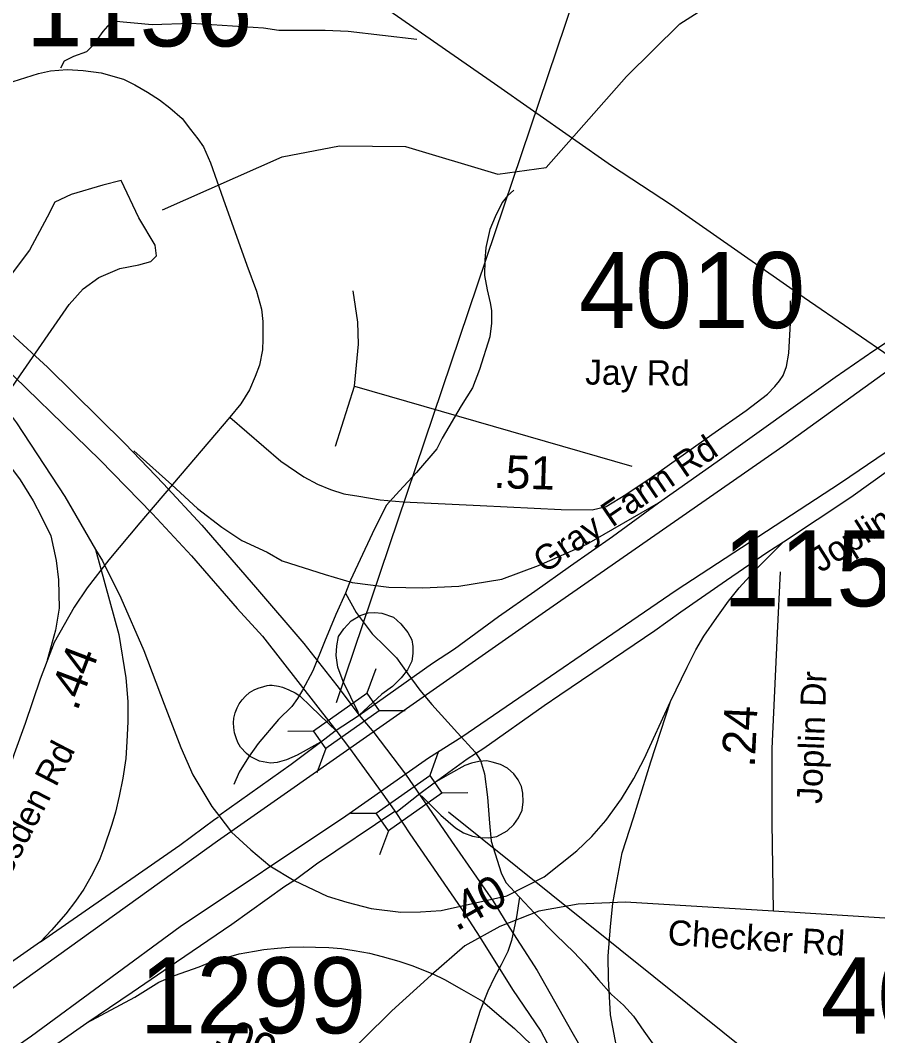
# Model space of a CAD drawing. Extents: x 1662474 to 1856135, y 779280 to 917889.
# Drawn here: x 1724885 to 1728129, y 793320 to 797163 of the extents above; entities that cross this region are included whole.
import ezdxf

# ---------------------------------------------------------------- set-up
doc = ezdxf.new("R2010")
doc.units = 0
for name, color, linetype in [('Cogo Default Point CELL', 7, 'Continuous'), ('Exist Hydrographic Misc Water Feature', 7, 'Continuous'), ('Exist Hydrographic Pond Under 1500 Sq Ft', 7, 'Continuous'), ('Exist Road Non-System Type 51', 7, 'Continuous'), ('Exist Road Non-System Type 51 Label', 7, 'Continuous'), ('Exist Road Primary Interstate Divided Center Attributed', 7, 'Continuous'), ('Exist Road Primary US Structure Standard Bridge CELL', 7, 'Continuous'), ('Exist Road Secondary Mileage Tenths English Label', 7, 'Continuous'), ('Exist Road Secondary Type 51 Attributed', 7, 'Continuous'), ('Exist Road Secondary Type 51 Label', 7, 'Continuous'), ('Exist Utilities Electrical Transmission Line', 7, 'Continuous'), ('Prop DGN Element Guardrail', 7, 'Continuous'), ('Prop Road Primary US Projected', 7, 'Continuous'), ('Prop Road Secondary Projected', 7, 'Continuous'), ('Scratch_Level_2', 7, 'Continuous')]:
    doc.layers.add(name, color=color, linetype=linetype)

msp = doc.modelspace()

# ---------------------------------------------------------------- linework, layer by layer
at = {"layer": 'Exist Hydrographic Misc Water Feature'}
for points in [[(1725423.5, 796445.2), (1725875.4, 796646.1), (1726092.3, 796687.5), (1726342.3, 796685.7), (1726691.5, 796580.2), (1726874.4, 796606), (1727178.5, 796951.1), (1727380.5, 797150.4), (1727623.5, 797306.3), (1728212.4, 797832.6), (1728296.5, 797991.8)], [(1726752.8, 796520.6), (1726728.6, 796498.8), (1726708.3, 796473), (1726681.9, 796419.3), (1726661.4, 796371.5), (1726646.6, 796303.6), (1726642.3, 796255.6), (1726641.7, 796197.6), (1726651.1, 796143.5), (1726662.6, 796093.3), (1726668.3, 796065.3), (1726668.1, 796017.3), (1726661.6, 795965.3), (1726622.4, 795841.6), (1726595.8, 795771.9), (1726553.1, 795704.3), (1726481.7, 795581), (1726461.4, 795541.1), (1726384.5, 795451.8), (1726320, 795382.4), (1726269.3, 795326.9), (1726216.4, 795219.3), (1726134.6, 795044.1), (1726116.1, 794994.3)], [(1726116.1, 794994.3), (1726079.4, 794914.5), (1726036.4, 794810.9), (1725991.5, 794701.3), (1725952.7, 794627.7), (1725934.5, 794595.8), (1725912.1, 794566.1), (1725861.5, 794516.5), (1725784.6, 794425.2), (1725748.1, 794373.5), (1725713.6, 794317.8), (1725693.3, 794270)], [(1726116.1, 794994.3), (1726155.5, 794921.8), (1726216.8, 794841.2), (1726266.2, 794792.7), (1726307.9, 794750.3), (1726351.3, 794689.9), (1726396.9, 794627.5), (1726442.4, 794573), (1726539.4, 794466), (1726606.6, 794393.4), (1726626.3, 794361.2), (1726641.9, 794311), (1726653, 794222.9), (1726660.1, 794124.8), (1726667.3, 794056.7), (1726704.2, 793936.3), (1726722.1, 793900.2), (1726773.5, 793843.7)], [(1726773.5, 793843.7), (1726762.9, 793769.7), (1726743.8, 793679.9), (1726729.4, 793637.9), (1726705, 793588.2), (1726678.6, 793538.4), (1726654.2, 793488.7), (1726625.5, 793414.9), (1726586.1, 793291.2), (1726567.5, 793227.4), (1726554.9, 793153.5), (1726542.2, 793087.6), (1726527.7, 793027.8), (1726503.1, 792967.9), (1726470.5, 792910.3), (1726452.2, 792872.4), (1726435.8, 792826.5), (1726421, 792762.7), (1726408.5, 792694.8), (1726404.2, 792676.8), (1726396, 792648.9)], [(1726773.5, 793843.7), (1726830.9, 793783.1), (1726912.1, 793700.3), (1726979.6, 793635.6), (1727021.2, 793591.2), (1727072.5, 793530.7), (1727122.1, 793476.2), (1727167.6, 793435.8), (1727205.4, 793393.5), (1727244.7, 793337), (1727288.2, 793274.6), (1727475.4, 792964.8), (1727502.9, 792910.4), (1727540, 792828.1), (1727579.4, 792763.7), (1727616.9, 792707.3), (1727682.1, 792616.7), (1727719.6, 792568.3), (1727759.2, 792523.9)]]:
    msp.add_lwpolyline(points, dxfattribs=at)
at = {"layer": 'Exist Hydrographic Pond Under 1500 Sq Ft'}
for points in [[(1725334, 796415.9), (1725267.2, 796557.3), (1725197.8, 796538.6), (1725077.7, 796503.9), (1725016.3, 796474.6), (1724987, 796418.5), (1724920.2, 796293.1), (1724776.1, 796103.7)], [(1724829.5, 795738.2), (1724885.5, 795820.9), (1725069.7, 796087.7), (1725123.1, 796146.4), (1725181.8, 796189.1), (1725261.9, 796223.8), (1725334, 796237.1), (1725379.3, 796250.5), (1725400.7, 796271.8), (1725395.4, 796311.8), (1725334, 796415.9)]]:
    msp.add_lwpolyline(points, dxfattribs=at)
at = {"layer": 'Exist Road Non-System Type 51'}
for p, q in [((1726077.6, 795551.8), (1726150.1, 795778.2)), ((1726150.1, 795778.2), (1727198.6, 795475.6))]:
    msp.add_line(p, q, dxfattribs=at)
for points in [[(1725038.9, 796983.8), (1725052.2, 797010), (1725087.6, 797027.9), (1725136.5, 797045.7), (1725163, 797071.9), (1725198.4, 797120.8), (1725233.9, 797160.9), (1725384.2, 797147.5), (1725531, 797152), (1725805.8, 797134.4), (1725863.5, 797125.5), (1726038.4, 797125.5), (1726126, 797121.5), (1726385.2, 797092.4)], [(1726150.1, 795778.2), (1726164.9, 795937.6), (1726162.4, 796020.8), (1726144.9, 796139.4)]]:
    msp.add_lwpolyline(points, dxfattribs=at)
at = {"layer": 'Exist Road Primary Interstate Divided Center Attributed'}
for points in [[(1732386.6, 799285.9), (1732259.4, 799106.5), (1732094, 798873.5), (1731852.5, 798574.7), (1731730.3, 798452.6), (1731599.6, 798321.8), (1731358.1, 798092), (1731082.2, 797873.7), (1730737.3, 797632.3), (1730245.9, 797303.8), (1729847.3, 797012.7), (1729288.2, 796631.7), (1728756.7, 796261.4), (1727774.1, 795553), (1726872, 794925.1), (1725631.7, 794055.7), (1724549.7, 793279.7), (1724002.1, 792892.2)], [(1724456, 792992.1), (1724927.5, 793319), (1725489.7, 793732.7), (1726116.2, 794152.3), (1726430.1, 794370.9), (1726555.7, 794451.2), (1727367.3, 795005.8), (1727988.4, 795412.6), (1728644.2, 795857.4), (1729729.5, 796594.1), (1730203.2, 796918.4), (1730576.4, 797192.8), (1730918.2, 797412.8), (1731243.2, 797618.1), (1731468.7, 797794.6), (1731615.2, 797917.2), (1731691.9, 797981.5), (1731839, 798134.7), (1731934.3, 798230.8), (1732055.2, 798354.2), (1732231.3, 798551.2), (1732400.3, 798769.4), (1732462.8, 798863), (1732587.4, 799049.7)]]:
    msp.add_lwpolyline(points, dxfattribs=at)
at = {"layer": 'Exist Road Primary US Structure Standard Bridge CELL'}
for p, q in [((1726230, 794707.8), (1726196.8, 794615.9)), ((1726341.2, 794550), (1726243.5, 794549.7)), ((1725995, 794472), (1725897.3, 794471.7)), ((1726040.7, 794407.2), (1726007.5, 794315.3)), ((1726467.1, 794396.5), (1726434, 794304.6)), ((1726578.3, 794238.6), (1726480.6, 794238.3)), ((1726232.2, 794160.6), (1726134.5, 794160.3)), ((1726277.8, 794095.8), (1726244.6, 794004))]:
    msp.add_line(p, q, dxfattribs=at)
for points in [[(1726243.5, 794549.7), (1726040.9, 794406.9), (1725994.2, 794473.2), (1726196.8, 794615.9)], [(1726480.6, 794238.3), (1726278, 794095.5), (1726231.3, 794161.8), (1726434, 794304.6)]]:
    msp.add_lwpolyline(points, close=True, dxfattribs=at)
at = {"layer": 'Exist Road Secondary Type 51 Attributed'}
for points in [[(1724857.7, 796932), (1724954.3, 796962.2), (1724999.2, 796972.2), (1725062.2, 796977.6), (1725122.6, 796973.6), (1725190.9, 796964.9), (1725276.1, 796940.7), (1725318, 796919.3), (1725366.2, 796891.8), (1725411.8, 796862.3), (1725451.4, 796832.1), (1725497.6, 796791.2), (1725529.2, 796749.7), (1725556.6, 796714.1), (1725578.8, 796684.6), (1725604.9, 796624.3), (1725653.2, 796487.5), (1725742.7, 796236.1), (1725778.9, 796137.6), (1725797.7, 796069.2), (1725803, 796023.6), (1725803.3, 795976.4), (1725803, 795955.9), (1725801, 795916.4), (1725790.3, 795858), (1725774.2, 795815.1), (1725751.7, 795764.2), (1725718.9, 795711.2), (1725677.3, 795661.6)], [(1725677.3, 795661.6), (1725871.2, 795494.5), (1725957.8, 795435.4), (1726009.7, 795406.9), (1726058.6, 795387.5), (1726109.5, 795371.2), (1726165.5, 795362.1), (1726247, 795347.8), (1726333.5, 795340.7), (1726624.8, 795326.4), (1726931.3, 795311.7), (1727048.5, 795310.1), (1727102.4, 795323.4), (1727176.8, 795367.7), (1727271.5, 795432.8), (1727501.7, 795594.8), (1727631, 795686.4), (1727712.5, 795748), (1727740, 795776.6), (1727758.3, 795798.2), (1727771.5, 795819.3), (1727783.8, 795852.9), (1727792.9, 795902.8), (1727799.4, 796017.7), (1727799, 796101.9)], [(1725677.3, 795661.6), (1725519.4, 795474.6), (1725337.8, 795261.4), (1725219.8, 795121.3), (1725138.3, 795015.3), (1725089.4, 794941.6), (1725013.5, 794808.5), (1724960.7, 794669.1), (1724903, 794500.9), (1724862.4, 794386.5), (1724816.2, 794250.4), (1724720.2, 793962.7), (1724666.3, 793800.6), (1724640.2, 793717.4), (1724628.9, 793650.4), (1724623.4, 793584.7)], [(1727735.5, 793790.7), (1727729.8, 794126.2), (1727729.8, 794407.3), (1727749.9, 794843.2), (1727761.3, 795075.5)], [(1727735.5, 793790.7), (1727175.4, 793825.8), (1726995.5, 793817.3), (1726847.3, 793791.5), (1726699.1, 793733.6), (1726567.1, 793659.8), (1726439.6, 793548.9), (1726291.4, 793413.6), (1726074.1, 793199.1), (1725924.6, 793003.8)], [(1729190.1, 793733.2), (1728437.6, 793746.5), (1727735.5, 793790.7)]]:
    msp.add_lwpolyline(points, dxfattribs=at)
at = {"layer": 'Exist Utilities Electrical Transmission Line'}
msp.add_lwpolyline([(1732950.7, 793057.3), (1732044.2, 793577.3), (1731502.5, 793878.4), (1730909.3, 794212.5), (1730683.2, 794343.5), (1730183.4, 794642.2), (1729709.6, 794924.6), (1729122.3, 795274.2), (1728906.3, 795403), (1728541.9, 795637.9), (1727850.4, 796112.8), (1727349.4, 796463.7), (1727121.4, 796612.4), (1726679.7, 796922.4), (1726097.4, 797328.1), (1725657.9, 797632.2), (1725283.6, 797886.9), (1724723.3, 798268.3), (1724192.5, 798635.2), (1723828, 798890.1), (1723315.1, 799251.1)], dxfattribs=at)
at = {"layer": 'Prop Road Primary US Projected'}
for p, q in [((1725314.5, 795533.5), (1725458.3, 795405.1)), ((1726076.1, 794474.1), (1726167.8, 794533.1)), ((1726167.8, 794533.1), (1726222.2, 794467.7)), ((1726020.6, 794430.9), (1726076.1, 794474.1)), ((1726083.3, 794471.4), (1726131.2, 794408.2)), ((1726222.2, 794467.7), (1726342.7, 794309.4)), ((1726131.2, 794408.2), (1726250.1, 794243.3)), ((1726396.4, 794236.2), (1726451, 794276.7)), ((1726250.1, 794243.3), (1726305.7, 794164.7)), ((1726305.7, 794164.7), (1726396.4, 794236.2)), ((1725636.5, 794153.3), (1725684.6, 794090.7)), ((1725829.2, 793963), (1725920.7, 793907.6)), ((1726673.7, 793829.1), (1726725.8, 793744.6)), ((1726554.9, 793800.5), (1726623.9, 793693.1))]:
    msp.add_line(p, q, dxfattribs=at)
for points in [[(1722783.2, 797155), (1722928.5, 797111.5), (1723015.4, 797082.9), (1723101.8, 797050.4), (1723269.7, 796977.1), (1723418.1, 796907), (1723515.9, 796861.3), (1723597.4, 796815.7), (1723759.8, 796718), (1723958.6, 796581.1), (1724166.2, 796426.5), (1724431.2, 796205.6), (1724766.9, 795905.3), (1725186.5, 795498.9), (1725385.3, 795295.7)], [(1724155.4, 796562.4), (1724436.7, 796337), (1724641.8, 796167.6), (1724850.2, 795976.1), (1724987.5, 795850.7), (1725280.6, 795560.9), (1725426.4, 795408.4), (1725571.3, 795251.6), (1725774.6, 795017.8), (1725957.6, 794804.2), (1726083, 794644.9), (1726167.8, 794533.1)], [(1723981.6, 796547.8), (1724343.7, 796229.2), (1724574, 795989.2), (1724713.7, 795835), (1724786, 795750.7), (1724870.3, 795639.8), (1725053.4, 795360.4), (1725169.1, 795160.4), (1725195.6, 795117)], [(1727299.8, 795336.3), (1727522, 795492.6), (1727968.7, 795812.4), (1728114.3, 795913.2), (1728292.2, 796031.1), (1728645.3, 796248.4), (1729004.4, 796438.5)], [(1727772.7, 795189.6), (1728027.9, 795358.5), (1728170, 795460), (1728412.5, 795630.1), (1728567.3, 795743.1), (1728674, 795820.5), (1728831.4, 795939.8), (1728932.9, 796027.4), (1729016.7, 796099.7), (1729019.2, 796107.4)], [(1725458.3, 795405.1), (1725556.1, 795314.9), (1725648.2, 795244), (1725722.9, 795194.1), (1725818.8, 795150), (1725876.3, 795117.4), (1726039, 795065.2), (1726140.7, 795034.7), (1726279.6, 795017.8), (1726408.4, 795014.4), (1726544, 795021.1), (1726706.7, 795048.3), (1726845.6, 795099.1), (1727028.7, 795180.4), (1727299.8, 795336.3)], [(1726167.8, 794533.1), (1726444.6, 794730), (1726528, 794784.7), (1726694.7, 794906.6), (1726831.5, 795002.4), (1726967.2, 795098.2), (1727126.4, 795209), (1727299.8, 795336.3)], [(1725385.3, 795295.7), (1725533.1, 795136.6), (1725705.7, 794937.3), (1725801.5, 794831.8), (1726010.5, 794563.4), (1726083.3, 794471.4)], [(1726451, 794276.7), (1726575.6, 794368.2), (1726639.3, 794408), (1726866.7, 794570.1), (1726926, 794609.9), (1727051.6, 794695), (1727285.8, 794854.1), (1727384.8, 794924.1), (1727557.2, 795044.1), (1727709.2, 795148.8), (1727772.7, 795189.6)], [(1727345, 794584.2), (1727408.5, 794714.9), (1727441.5, 794780.9), (1727471.9, 794831.7), (1727520.2, 794902.8), (1727564.6, 794965), (1727605.2, 795014.5), (1727672.5, 795088.1), (1727772.7, 795189.6)], [(1725169.1, 795160.4), (1725257.5, 794838.1), (1725284.7, 794674.9), (1725291.3, 794584.2), (1725292.1, 794508.3), (1725288.7, 794433.3), (1725284.5, 794368.5), (1725272.5, 794294.3), (1725258.9, 794226), (1725245.2, 794166.3), (1725231.6, 794118.6), (1725200.9, 794029), (1725186.4, 793989), (1725158.2, 793931.8), (1725125.8, 793873.8), (1725094.3, 793828.6), (1725057.6, 793780.9), (1725003, 793719.5), (1724962.1, 793675.1)], [(1725195.6, 795117), (1725265.4, 794977.3), (1725352.2, 794777.3), (1725429.3, 794574.9), (1725491.9, 794411.1), (1725537.7, 794307.5), (1725610, 794187.1), (1725636.5, 794153.3)], [(1726164.7, 794542.1), (1726106.2, 794660.3), (1726086.3, 794715), (1726080.1, 794758.6), (1726082.6, 794795.9), (1726088.8, 794830.7), (1726108.7, 794859.4), (1726137.3, 794890.5), (1726170.9, 794910.4), (1726200.8, 794920.3), (1726226.9, 794921.6), (1726253, 794919.1), (1726296.6, 794904.2), (1726325.2, 794879.3), (1726351.3, 794845.7), (1726366.2, 794818.3), (1726370, 794793.4), (1726370, 794766), (1726366.2, 794737.4), (1726350.1, 794705.1), (1726326.4, 794674), (1726292.8, 794641.6), (1726253, 794613), (1726167.8, 794533.1)], [(1726020.6, 794430.9), (1725932.5, 794382.1), (1725892.3, 794363.8), (1725856.9, 794354.1), (1725831.3, 794351.6), (1725789.9, 794358.9), (1725754.5, 794376), (1725740.5, 794388), (1725718.8, 794411.3), (1725707.9, 794430.1), (1725701.3, 794447.2), (1725696.1, 794466), (1725692.8, 794486.7), (1725691.4, 794503.5), (1725693.1, 794521.9), (1725698.4, 794542.3), (1725705.3, 794560.8), (1725712.8, 794576.2), (1725724.4, 794591), (1725736.9, 794604.9), (1725752.7, 794618.3), (1725769.4, 794629.5), (1725784.9, 794635.5), (1725806.3, 794642), (1725819.1, 794645), (1725828, 794646.7), (1725838.6, 794646.3), (1725861.6, 794643), (1725877.4, 794639.1), (1725901.1, 794629.5), (1725924.5, 794617.4), (1725942.9, 794606.2), (1725983.9, 794565.5), (1726083.3, 794471.4)], [(1725920.7, 793907.6), (1726046, 793847.3), (1726120.7, 793825.7), (1726212.5, 793801.1), (1726325.2, 793787.2), (1726399.3, 793788.7), (1726478, 793793.4), (1726725.8, 793849.7), (1726867.8, 793920.7), (1726991.3, 794019.5), (1727047.1, 794073.3), (1727101, 794134.9), (1727160.4, 794216.3), (1727206.5, 794293.3), (1727245, 794368.1), (1727345, 794584.2)], [(1727126.7, 793820), (1727139.4, 793891.1), (1727162.2, 794011.7), (1727205.4, 794145), (1727271.4, 794357), (1727345, 794584.2)], [(1725636.5, 794153.3), (1725910.2, 794347.4), (1726020.6, 794430.9)], [(1726402.8, 794227.3), (1726476.4, 794154), (1726531.5, 794106.2), (1726562.1, 794087.9), (1726596.4, 794075.6), (1726624.5, 794069.5), (1726657.6, 794068.3), (1726688.2, 794073.2), (1726727.4, 794095.2), (1726752.6, 794119.1), (1726770.7, 794143.9), (1726783.4, 794173.9), (1726787.9, 794205.4), (1726786.4, 794237.7), (1726781.2, 794262.5), (1726769.2, 794288), (1726752.6, 794310.5), (1726727.9, 794333), (1726701.6, 794345.7), (1726670.9, 794355.5), (1726650.6, 794360), (1726620.6, 794357.7), (1726592.8, 794351.7), (1726566.6, 794342), (1726513.3, 794312.7), (1726451, 794276.7)], [(1726342.7, 794309.4), (1726517.2, 794055.8), (1726673.7, 793829.1)], [(1725926.2, 793911.3), (1726005.8, 793970), (1726302.5, 794169.2)], [(1724962.1, 793675.1), (1725488.8, 794041), (1725620.5, 794138.8), (1725635.3, 794148.6)], [(1726305.7, 794164.7), (1726359.4, 794084.2), (1726554.9, 793800.5)], [(1725684.6, 794090.7), (1725756.9, 794023.2), (1725829.2, 793963)], [(1725308.2, 793484), (1725475.8, 793599.2), (1725685.3, 793741.7), (1725886.4, 793886.2), (1725926.2, 793911.3)], [(1727317.6, 792710.2), (1727209.8, 792988.3), (1727144.1, 793258.2), (1727118.1, 793398.6), (1727110.3, 793536.4), (1727108.9, 793620.8), (1727117.8, 793733.7), (1727126.7, 793820)], [(1726725.8, 793744.6), (1726841, 793566.5), (1726972.3, 793334.5), (1727135.2, 793052.2), (1727317.6, 792710.2)], [(1724962.1, 793675.1), (1724860.6, 793604.3), (1724617.6, 793434.6), (1724534, 793366.4), (1724469.2, 793316.1), (1724411.2, 793271.8), (1724342.1, 793217.2), (1724265.4, 793152.4), (1724203.1, 793099.5), (1724038.5, 792974.1), (1723855.8, 792815.6)], [(1726623.9, 793693.1), (1726747.6, 793494.7), (1726854.9, 793337.5), (1726935.4, 793184.1), (1727069.6, 792938.8)], [(1725136.4, 793368.8), (1725317.9, 793465.3), (1725409.5, 793521.8), (1725468, 793547.1), (1725561.6, 793580.3), (1725607.5, 793599.2), (1725656.8, 793613.8), (1725713, 793629.1), (1725770.7, 793639.5), (1725806.8, 793646.5), (1725858.2, 793651.3), (1725904, 793654.8), (1725957.5, 793656.2), (1726002.6, 793654.8), (1726051.9, 793653.4), (1726100.5, 793649.2), (1726147.8, 793641.6), (1726206.1, 793631.9), (1726254.7, 793620.1), (1726317.2, 793602), (1726366.5, 793585.3), (1726446.4, 793553.4)], [(1726446.4, 793553.4), (1726490.1, 793531.9), (1726554.7, 793495.7), (1726633.6, 793451), (1726697.5, 793396.8), (1726754.4, 793346.8), (1726819.7, 793285.7), (1726873.8, 793220.4), (1726919.7, 793163.4), (1727069.6, 792938.8)], [(1723837.4, 792491.6), (1724159.4, 792705.6), (1724572.3, 792975), (1724717.5, 793075.5), (1724880.9, 793186.5), (1725027.5, 793291.3), (1725136.4, 793368.8), (1725308.2, 793484)]]:
    msp.add_lwpolyline(points, dxfattribs=at)
at = {"layer": 'Prop Road Secondary Projected'}
msp.add_lwpolyline([(1723668.4, 796218), (1723795.6, 796253.8), (1723903, 796259.6), (1724033.7, 796248), (1724146.9, 796213.1), (1724263.1, 796160.8), (1724338.6, 796094.1), (1724387.9, 796038.9), (1724559.3, 795856), (1724724.8, 795641.1), (1724811.9, 795522), (1724884.5, 795423.3), (1724933.8, 795344.9), (1724965.8, 795283.9), (1725000.6, 795211.3), (1725020.9, 795118.4), (1725029.7, 795045.8), (1725032.6, 794938.4), (1725018, 794854.2), (1724986.1, 794740.9)], dxfattribs=at)
at = {"layer": 'Scratch_Level_2'}
for p, q in [((1726080.9, 794581.3), (1727511.2, 798820)), ((1726505.7, 794167.7), (1729087, 792096.7))]:
    msp.add_line(p, q, dxfattribs=at)

# ---------------------------------------------------------------- texts
at = {"layer": 'Cogo Default Point CELL'}
for s, p in [('1156', (1724906.8, 797064.4)), ('4010', (1726998.5, 795998.1)), ('1157', (1727543.9, 794945)), ('1299', (1725336.7, 793328.7)), ('4023', (1727913.9, 793327.9))]:
    msp.add_text(s, height=288, dxfattribs=at).set_placement(p)
at = {"layer": 'Exist Road Non-System Type 51 Label'}
for s, rotation, p in [('Jay Rd', 359.3368, (1727022, 795784.5)), ('Joplin Dr', 32.3799, (1727913.7, 795070.3))]:
    msp.add_text(s, height=95, rotation=rotation, dxfattribs=at).set_placement(p)
at = {"layer": 'Exist Road Secondary Mileage Tenths English Label'}
for s, rotation, p in [('.51', 358.2939, (1726674.3, 795393.3)), ('.44', 69.2145, (1725100.1, 794545.5))]:
    msp.add_text(s, height=125, rotation=rotation, dxfattribs=at).set_placement(p)
at = {"layer": 'Exist Road Secondary Type 51 Label'}
for s, rotation, p in [('Gray Farm Rd', 34.2614, (1726867.8, 795067.1)), ('Joplin Dr', 87.8912, (1727917.8, 794196.4)), ('Dresden Rd', 62.5628, (1724782.5, 793800.3)), ('Checker Rd', 356.409, (1727332.7, 793663.8))]:
    msp.add_text(s, height=95, rotation=rotation, dxfattribs=at).set_placement(p)
at = {"layer": 'Prop DGN Element Guardrail'}
for s, rotation, p in [('.24', 87.3616, (1727663.8, 794334)), ('.40', 29.1896, (1726535, 793713.5)), ('.09', 335.5296, (1725607.1, 793289.8))]:
    msp.add_text(s, height=125, rotation=rotation, dxfattribs=at).set_placement(p)

doc.saveas('drawing.dxf')
